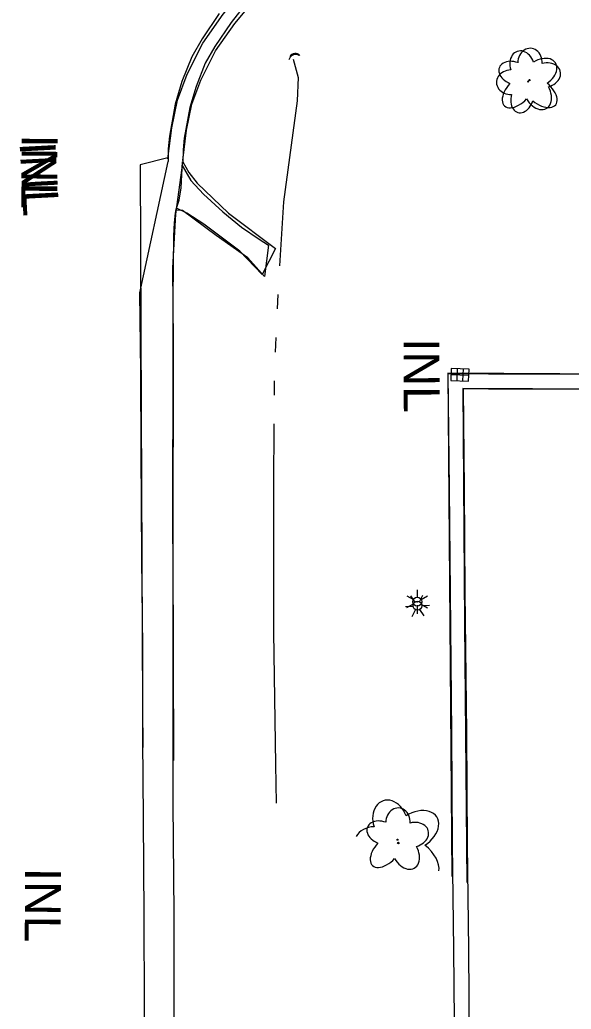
# Model space of a CAD drawing. Extents: x 588843 to 2552415, y 180129 to 269402.
# Drawn here: x 594761.4 to 594853.7, y 184200.9 to 184366.4 of the extents above; entities that cross this region are included whole.
import ezdxf

# ---------------------------------------------------------------- set-up
doc = ezdxf.new("R2010")
doc.units = 0
for name, color, linetype in [('Default', 7, 'Continuous'), ('E_DRN', 7, 'Continuous'), ('E_DRN_Text', 7, 'Continuous'), ('E_DWY', 7, 'Continuous'), ('E_LAND_Vegetation', 7, 'Continuous'), ('E_LTG', 7, 'Continuous'), ('E_RDWY', 7, 'Continuous'), ('E_RDWY_C_and_G', 7, 'Continuous'), ('E_RDWY_Gravel', 7, 'Continuous'), ('E_WTR_P', 7, 'Continuous')]:
    doc.layers.add(name, color=color, linetype=linetype)

# ---------------------------------------------------------------- blocks, each defined once
blk = doc.blocks.new('INLT_57')
at = {"layer": 'E_DRN_Text'}
blk.add_text('INL', height=12, dxfattribs=at).set_placement((-11.03, -6))
blk = doc.blocks.new('CULV2')
at = {"layer": 'E_DRN'}
blk.add_arc((19.7, 14.8), 24.6, 216.8699, 323.1301, dxfattribs=at)
blk = doc.blocks.new('LPOL')
at = {"layer": 'Default'}
for p, q in [((-0.75, 1.3), (-2, 3.46)), ((0.75, 1.3), (2, 3.46)), ((-4, 0), (-1.5, 0)), ((1.5, 0), (4, 0)), ((-2, -3.46), (-0.75, -1.3)), ((2, -3.46), (0.75, -1.3))]:
    blk.add_line(p, q, dxfattribs=at)
for radius in [1.5, 1.5, 1.5, 0.125]:
    blk.add_circle((0, 0), radius, dxfattribs=at)
blk = doc.blocks.new('DTRE')
at = {"layer": 'Default'}
blk.add_circle((-0.18, 0), 0.183, dxfattribs=at)
for centre, major_axis, ratio in [((-1.87, 5.32), (1.36, -4.98), 0.782863), ((4.06, 2.74), (-5.27, -2.93), 0.691916), ((-5.87, 0.15), (4.93, -0.12), 0.832022), ((3.54, -3.71), (-5.01, 4.58), 0.560249), ((-2.49, -5.24), (1.8, 4.86), 0.716896)]:
    blk.add_ellipse(centre, major_axis=major_axis, ratio=ratio, start_param=1.570796, end_param=4.712389, dxfattribs=at)
blk = doc.blocks.new('INLO')
at = {"layer": 'E_DRN'}
for p, q in [((2, -4), (2, 0)), ((4, -4), (4, 0)), ((6, -2), (0, -2))]:
    blk.add_line(p, q, dxfattribs=at)
blk.add_lwpolyline([(0, -4), (6, -4), (6, 0), (0, 0), (0, -4)], close=True, dxfattribs=at)
blk = doc.blocks.new('INLT_1')
at = {"layer": 'E_DRN_Text'}
blk.add_text('INL', height=12, dxfattribs=at).set_placement((-11.03, -6))
blk = doc.blocks.new('CULV2_4')
at = {"layer": 'E_DRN'}
blk.add_arc((65, 48), 80.7, 216.8699, 323.1301, dxfattribs=at)
blk = doc.blocks.new('INLT_34_1')
at = {"layer": 'E_DRN_Text'}
blk.add_text('INL', height=39.37, dxfattribs=at).set_placement((-36.2, -19.7))
blk = doc.blocks.new('LPOL_4')
at = {"layer": 'E_LTG'}
for p, q in [((-2.5, 4.3), (-6.6, 11.4)), ((2.5, 4.3), (6.6, 11.4)), ((-13.1, 0), (-4.9, 0)), ((4.9, 0), (13.1, 0)), ((-6.6, -11.4), (-2.5, -4.3)), ((6.6, -11.4), (2.5, -4.3))]:
    blk.add_line(p, q, dxfattribs=at)
for radius in [4.92, 4.92, 4.92, 0.41]:
    blk.add_circle((0, 0), radius, dxfattribs=at)
blk = doc.blocks.new('DTRE_4')
at = {"layer": 'E_LAND_Vegetation'}
blk.add_circle((-0.6, 0), 0.601, dxfattribs=at)
for centre, major_axis, ratio in [((-6.1, 17.5), (4.5, -16.3), 0.782863), ((13.3, 9), (-17.3, -9.6), 0.691916), ((-19.3, 0.5), (16.2, -0.4), 0.832022), ((11.6, -12.2), (-16.4, 15), 0.560249), ((-8.2, -17.2), (5.9, 15.9), 0.716896)]:
    blk.add_ellipse(centre, major_axis=major_axis, ratio=ratio, start_param=1.570796, end_param=4.712389, dxfattribs=at)

msp = doc.modelspace()

# ---------------------------------------------------------------- linework, layer by layer
at = {"layer": 'E_DWY'}
for points in [[(594905.43, 184307.16), (594870.6, 184307.09), (594833.08, 184307.29), (594833.38, 184265.42), (594833.76, 184223.13)], [(594910.19, 184307.25), (594893.15, 184307.11), (594876.64, 184307.14), (594860.81, 184307.13), (594839.86, 184307.15), (594833.09, 184307.18), (594833.3, 184287.93), (594833.44, 184270.64), (594833.67, 184247.1), (594833.82, 184228.45), (594834.02, 184210.87), (594834.22, 184186.97), (594834.31, 184171.42), (594834.55, 184151.65), (594834.69, 184136.47), (594834.88, 184121.51), (594834.96, 184107.79), (594835.21, 184097.45), (594835.9, 184088.54), (594836.68, 184082.59), (594837.29, 184078.75), (594837.38, 184077.08), (594837, 184074.31)], [(594905.44, 184304.66), (594870.6, 184304.59), (594835.6, 184304.77), (594835.88, 184265.44), (594836.27, 184222.08)], [(594910.26, 184304.75), (594893.15, 184304.61), (594876.63, 184304.64), (594860.81, 184304.63), (594839.85, 184304.65), (594835.62, 184304.67), (594835.8, 184287.95), (594835.94, 184270.66), (594836.17, 184247.12), (594836.32, 184228.47), (594836.52, 184210.89), (594836.72, 184186.98), (594836.81, 184171.45), (594837.05, 184151.68), (594837.19, 184136.5), (594837.38, 184121.53), (594837.46, 184107.83), (594837.71, 184097.57), (594838.38, 184088.8), (594839.15, 184082.95), (594839.78, 184079.01), (594839.89, 184076.97), (594839.47, 184073.97)]]:
    msp.add_lwpolyline(points, dxfattribs=at)
at = {"layer": 'E_LAND_Vegetation'}
msp.add_circle((594824.8, 184228.7), 0.128, dxfattribs=at)
for centre, major_axis, ratio, start_param, end_param in [((594823.4, 184232.34), (1.16, -3.42), 0.782863, 1.570796, 4.712389), ((594827.65, 184230.79), (-3.56, -2.27), 0.691916, 1.570796, 4.712389), ((594820.82, 184228.56), (3.45, 0.12), 0.832022, 1.570796, 2.653078), ((594827.56, 184226.26), (-3.69, 2.99), 0.560249, 3.446484, 4.712389)]:
    msp.add_ellipse(centre, major_axis=major_axis, ratio=ratio, start_param=start_param, end_param=end_param, dxfattribs=at)
at = {"layer": 'E_RDWY'}
for points in [[(594782.33, 184085.52), (594782.32, 184107.47), (594782.33, 184125.49), (594782.28, 184144.3), (594782.29, 184161.67), (594782.28, 184184.35), (594782.29, 184201.25), (594782.23, 184216.61), (594782.14, 184232.8), (594782.03, 184246.02), (594782, 184261.41), (594781.83, 184276.25), (594781.74, 184294.09), (594781.68, 184307.57), (594781.55, 184320.73), (594786.24, 184342.72)], [(594786.23, 184343.31), (594781.56, 184342.18), (594781.75, 184300.96), (594781.98, 184251.34), (594782.02, 184244.68)], [(594788.74, 184342.67), (594789.72, 184340.87), (594791.13, 184339.08), (594796.38, 184334.1), (594804.2, 184328.18), (594801.99, 184323.8), (594798.26, 184327.73), (594792.24, 184332.25), (594789.4, 184334.07), (594787.64, 184334.91)], [(594788.59, 184342.05), (594790.08, 184339.53), (594792.18, 184337.23), (594795.39, 184334.32), (594798.54, 184331.73), (594801.51, 184329.75), (594803.07, 184328.74), (594802.37, 184323.47), (594799.59, 184326.62), (594794.3, 184330.33), (594788.69, 184334.5), (594787.58, 184334.6)]]:
    msp.add_lwpolyline(points, dxfattribs=at)
at = {"layer": 'E_RDWY_C_and_G'}
for points in [[(594786.22, 184343.19), (594786.88, 184348.37), (594787.84, 184352.98), (594789.45, 184357.33), (594792.04, 184362.54), (594795.47, 184367.36), (594798.75, 184371.25), (594803.75, 184375.92), (594808.71, 184378.87), (594815.42, 184381.56), (594823.37, 184383.36), (594837.57, 184384.79), (594851.47, 184384.89), (594860.16, 184384.18), (594869.02, 184382.24), (594879.55, 184378.28), (594887.72, 184374.3), (594899.21, 184367.2), (594911.84, 184359.72), (594921.62, 184354.99)], [(594788.7, 184342.87), (594789.35, 184347.96), (594790.25, 184352.29), (594791.75, 184356.34), (594794.19, 184361.26), (594797.44, 184365.83), (594800.57, 184369.52), (594805.26, 184373.91), (594809.82, 184376.62), (594816.17, 184379.16), (594823.77, 184380.89), (594837.71, 184382.29), (594851.38, 184382.39), (594859.79, 184381.7), (594868.31, 184379.84), (594878.56, 184375.99), (594886.51, 184372.11), (594897.91, 184365.06), (594910.66, 184357.51), (594920.53, 184352.74)], [(594799.45, 184369.33), (594796.82, 184366), (594794.07, 184361.94), (594792.46, 184359.16), (594790.94, 184355.29), (594789.88, 184351.76), (594788.96, 184346.61), (594788.79, 184344.68), (594788.74, 184342.67)], [(594794.81, 184367.48), (594791.95, 184363.27), (594790.21, 184360.26), (594788.57, 184356.11), (594787.44, 184352.34), (594786.48, 184346.94), (594786.29, 184344.82), (594786.24, 184342.72)]]:
    msp.add_lwpolyline(points, dxfattribs=at)
at = {"layer": 'E_RDWY_Gravel'}
for points in [[(594787.35, 184086.39), (594787.19, 184107.42), (594787.19, 184126.47), (594786.93, 184144.93), (594787.08, 184161.03), (594787.01, 184178.4), (594787.25, 184196.81), (594787.27, 184216.9), (594787.12, 184235.24), (594787.11, 184252.01), (594787.11, 184270.27), (594787.02, 184287.15), (594787.1, 184305.38), (594787.12, 184319.98), (594787.21, 184330.28), (594787.31, 184332.44), (594787.48, 184334.07), (594787.59, 184334.77), (594788.13, 184336.24), (594788.46, 184338.33), (594788.64, 184342.67)], [(594788.7, 184342.87), (594787.49, 184333.93), (594786.98, 184324.96), (594787.11, 184312.54), (594787.04, 184277.23), (594787.18, 184242.53)]]:
    msp.add_lwpolyline(points, dxfattribs=at)
at = {"layer": 'E_WTR_P'}
for points in [[(594807.2, 184359.82), (594808.01, 184356.77), (594807.87, 184352.87), (594805.54, 184335.97), (594804.89, 184325.25)], [(594804.64, 184320.45), (594804.52, 184318.05)], [(594804.3, 184313.25), (594804.18, 184310.85)], [(594804, 184306.04), (594803.98, 184303.64)], [(594803.95, 184298.83), (594803.88, 184288.48), (594803.88, 184265.39), (594803.9, 184263.98)], [(594803.9, 184263.98), (594804.2, 184241.85), (594804.32, 184235.39)]]:
    msp.add_lwpolyline(points, dxfattribs=at)

# ---------------------------------------------------------------- block references
at = {"layer": 'E_DRN'}
for name, p, xscale, yscale, rotation in [('CULV2_4', (594808.2, 184360.45), 0.01464269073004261, 0.014642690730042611, -157.30997051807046), ('CULV2', (594808.3, 184360.44), 0.042183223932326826, 0.04218322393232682, -175.37224749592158), ('INLO', (594836.55, 184305.99), 0.5, 0.5, 178.12739284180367)]:
    msp.add_blockref(name, p, dxfattribs=dict(at, xscale=xscale, yscale=yscale, rotation=rotation))
at = {"layer": 'E_DRN_Text'}
for name, p, xscale, yscale, rotation in [('INLT_57', (594764.72, 184341.73), 0.5000000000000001, 0.5, -90.36283032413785), ('INLT_34_1', (594764.68, 184340.54), 0.15240030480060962, 0.1524003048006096, -86.94113944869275), ('INLT_1', (594828.68, 184307.65), 0.5, 0.5, -89.77095283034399), ('INLT_57', (594765.3, 184219.05), 0.5000000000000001, 0.5, -90.36283032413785)]:
    msp.add_blockref(name, p, dxfattribs=dict(at, xscale=xscale, yscale=yscale, rotation=rotation))
at = {"layer": 'E_LAND_Vegetation'}
for name, p, xscale, yscale, rotation in [('DTRE_4', (594846.61, 184356.1), 0.15240030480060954, 0.15240030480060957, 3.4338469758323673), ('DTRE', (594846.73, 184356.26), 0.5000000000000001, 0.5, -90.36283032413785), ('DTRE', (594824.64, 184229.17), 0.5000000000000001, 0.5, -90.36283032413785)]:
    msp.add_blockref(name, p, dxfattribs=dict(at, xscale=xscale, yscale=yscale, rotation=rotation))
at = {"layer": 'E_LTG'}
for name, p, xscale, yscale, rotation in [('LPOL_4', (594827.99, 184268.4), 0.15240030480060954, 0.15240030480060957, 3.4338469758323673), ('LPOL', (594827.95, 184269.07), 0.5000000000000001, 0.5, -90.36283032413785)]:
    msp.add_blockref(name, p, dxfattribs=dict(at, xscale=xscale, yscale=yscale, rotation=rotation))

doc.saveas('drawing.dxf')
